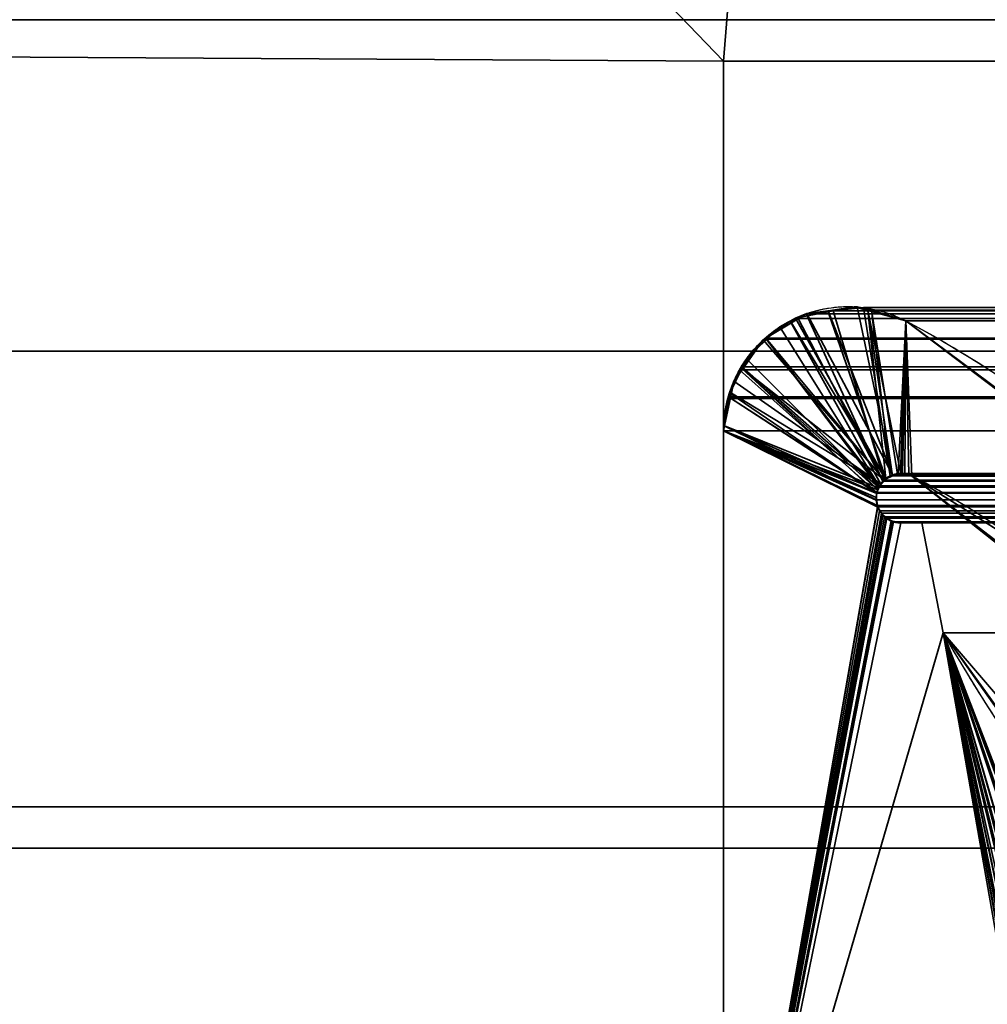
# Model space of a CAD drawing. Header units: millimetres. Extents: x -625 to 3725, y -115 to 86.
# Tile 284 of 656: x 1024.75 to 1030.59, y 7.31 to 13.25. Entities that reach past the tile are written whole.
import ezdxf

# ---------------------------------------------------------------- set-up
doc = ezdxf.new("R2010")
doc.units = ezdxf.units.MM
doc.layers.add('152', color=7, linetype='Continuous', true_color=0xffffff)

# ---------------------------------------------------------------- blocks, each defined once
blk = doc.blocks.new('UG_SURFACE_002')
at = {"layer": '152', "color": 252, "linetype": 'Continuous', "lineweight": 35}
for points in [[(2187, -14, 2237), (2187, 86, 2237), (813, 86, 2237), (813, -14, 2237)], [(963, -14, 2086.9999), (963, 86, 2086.9999), (2036.9999, 86, 2086.9999), (2036.9999, -14, 2086.9999)]]:
    blk.add_3dface(points, dxfattribs=at)
blk = doc.blocks.new('UG_SURFACE_064')
at = {"layer": '152', "color": 46, "linetype": 'Continuous', "lineweight": 35}
for points in [[(1029.4355, 11.4492, 2018.5645), (1029.5022, 11.4762, -3), (1029.4095, 11.4203, -3)], [(1029.4095, 11.4203, -3), (1029.5022, 11.4762, -3), (1030.0198, 10.5024, -3), (1029.9779, 10.4776, -3)], [(1029.5022, 11.4762, -3), (1029.4355, 11.4492, 2018.5645), (1029.6317, 11.4872, 2018.3682)], [(1029.9774, 10.4783, 2018.0225), (1029.9803, 10.4814, 2018.0197), (1029.6317, 11.4872, 2018.3682), (1029.4355, 11.4492, 2018.5645)], [(1029.6317, 11.4872, 2018.3682), (1029.6316, 11.4934, -3), (1029.5022, 11.4762, -3)], [(1029.5022, 11.4762, -3), (1029.6316, 11.4934, -3), (1030.0207, 10.503, -3), (1030.0198, 10.5024, -3)], [(1029.6316, 11.4934, -3), (1029.6317, 11.4872, 2018.3682), (1029.7889, 11.5176, 2018.2111)], [(1029.8059, 11.5165, -3), (1029.6316, 11.4934, -3), (1029.7889, 11.5176, 2018.2111)], [(1030.0207, 10.503, -3), (1029.6316, 11.4934, -3), (1029.8059, 11.5165, -3)], [(1029.8721, 11.4948, 2018.1279), (1029.7889, 11.5176, 2018.2111), (1029.6317, 11.4872, 2018.3682), (1029.9803, 10.4814, 2018.0197)], [(1029.8059, 11.5165, -3), (1029.7889, 11.5176, 2018.2111), (1029.8721, 11.4948, 2018.1279)], [(1029.8721, 11.4948, 2018.1279), (1029.8709, 11.4979, -3), (1029.8059, 11.5165, -3)], [(1029.8059, 11.5165, -3), (1029.8709, 11.4979, -3), (1030.0698, 10.5096, -3), (1030.0207, 10.503, -3)], [(1029.8709, 11.4979, -3), (1029.8721, 11.4948, 2018.1279), (1030.1005, 11.4321, 2017.8995)], [(1030.1005, 11.4321, 2017.8995), (1030.1005, 11.4321, -3), (1029.8709, 11.4979, -3)], [(1029.8709, 11.4979, -3), (1030.1005, 11.4321, -3), (1030.0795, 10.511, -3), (1030.0698, 10.5096, -3)], [(1029.8721, 11.4948, 2018.1279), (1029.9803, 10.4814, 2018.0197), (1030.0207, 10.4973, 2017.9794)], [(1030.0207, 10.4973, 2017.9794), (1030.0543, 10.5105, 2017.9458), (1030.1005, 11.4321, 2017.8995), (1029.8721, 11.4948, 2018.1279)], [(1029.2559, 11.3275, -3), (1029.3396, 11.3959, 2018.6605), (1029.4026, 11.4309, 2018.5974)], [(1029.4026, 11.4309, 2018.5974), (1029.4095, 11.4203, -3), (1029.2559, 11.3275, -3)], [(1029.2559, 11.3275, -3), (1029.4095, 11.4203, -3), (1029.9779, 10.4776, -3), (1029.9696, 10.4727, -3)], [(1029.9405, 10.4365, 2018.0595), (1029.9498, 10.447, 2018.0502), (1029.4026, 11.4309, 2018.5974), (1029.3396, 11.3959, 2018.6605)], [(1029.4095, 11.4203, -3), (1029.4026, 11.4309, 2018.5974), (1029.4355, 11.4492, 2018.5645)], [(1029.4355, 11.4492, 2018.5645), (1029.4026, 11.4309, 2018.5974), (1029.9498, 10.447, 2018.0502), (1029.9774, 10.4783, 2018.0225)], [(1030.1005, 11.4321, 2017.8995), (1030.0543, 10.5105, 2017.9458), (1030.0692, 10.5077, 2017.9307)], [(1030.0692, 10.5077, 2017.9307), (1030.1183, 10.4987, 2017.8816), (1030.1005, 11.4321, 2017.8995)], [(1030.1181, 10.5004, -3), (1030.0795, 10.511, -3), (1030.1005, 11.4321, -3)], [(1031.7042, 10.2394, -3), (1030.1005, 11.4321, -3), (1030.1005, 11.4321, 2017.8995), (1031.7042, 10.2394, 2016.2957)], [(1030.1005, 11.4321, -3), (1030.1367, 10.4954, -3), (1030.1181, 10.5004, -3)], [(1031.2182, 9.6672, -3), (1030.1367, 10.4954, -3), (1030.1005, 11.4321, -3), (1031.7042, 10.2394, -3)], [(1031.7042, 10.2394, 2016.2957), (1030.1005, 11.4321, 2017.8995), (1030.1367, 10.4954, 2017.8633), (1031.2204, 9.638, 2016.7797)], [(1030.1183, 10.4987, 2017.8816), (1030.1367, 10.4954, 2017.8633), (1030.1005, 11.4321, 2017.8995)], [(1029.2559, 11.3275, -3), (1029.2596, 11.319, 2018.7404), (1029.3396, 11.3959, 2018.6605)], [(1029.3396, 11.3959, 2018.6605), (1029.2596, 11.319, 2018.7404), (1029.9405, 10.4365, 2018.0595)], [(1029.2398, 11.3178, -3), (1029.1107, 11.1446, 2018.8894), (1029.1389, 11.2028, 2018.8611)], [(1029.2398, 11.3178, -3), (1029.1156, 11.1426, -3), (1029.1107, 11.1446, 2018.8894)], [(1029.1156, 11.1426, -3), (1029.2398, 11.3178, -3), (1029.9696, 10.4727, -3)], [(1029.2398, 11.3178, -3), (1029.1389, 11.2028, 2018.8611), (1029.2596, 11.319, 2018.7404)], [(1029.9311, 10.4119, 2018.069), (1029.9405, 10.4365, 2018.0595), (1029.2596, 11.319, 2018.7404), (1029.1389, 11.2028, 2018.8611)], [(1029.2596, 11.319, 2018.7404), (1029.2559, 11.3275, -3), (1029.2398, 11.3178, -3)], [(1029.9696, 10.4727, -3), (1029.2398, 11.3178, -3), (1029.2559, 11.3275, -3)], [(1029.1389, 11.2028, 2018.8611), (1029.1107, 11.1446, 2018.8894), (1029.9311, 10.4119, 2018.069)], [(1029.0625, 11.0678, -3), (1029.0387, 10.9961, 2018.9614), (1029.1107, 11.1446, 2018.8894)], [(1029.1107, 11.1446, 2018.8894), (1029.0387, 10.9961, 2018.9614), (1029.9239, 10.3934, 2018.0759)], [(1029.1107, 11.1446, 2018.8894), (1029.1156, 11.1426, -3), (1029.0625, 11.0678, -3)], [(1029.9696, 10.4727, -3), (1029.951, 10.4474, -3), (1029.0625, 11.0678, -3), (1029.1156, 11.1426, -3)], [(1029.1107, 11.1446, 2018.8894), (1029.9239, 10.3934, 2018.0759), (1029.9311, 10.4119, 2018.069)], [(1029.0625, 11.0678, -3), (1029.0476, 10.996, -3), (1029.0387, 10.9961, 2018.9614)], [(1029.0476, 10.996, -3), (1029.0625, 11.0678, -3), (1029.951, 10.4474, -3)], [(1029.0387, 10.9961, 2018.9614), (1029.0302, 10.9788, 2018.9698), (1029.0045, 10.7991, 2018.9955), (1029.9239, 10.3934, 2018.0759)], [(1029.0065, 10.799, -3), (1029.0302, 10.9788, 2018.9698), (1029.0387, 10.9961, 2018.9614)], [(1029.0387, 10.9961, 2018.9614), (1029.0476, 10.996, -3), (1029.0065, 10.799, -3)], [(1029.951, 10.4474, -3), (1029.9344, 10.4249, -3), (1029.0065, 10.799, -3), (1029.0476, 10.996, -3)], [(1029.0065, 10.799, -3), (1029.0045, 10.7991, 2018.9955), (1029.0302, 10.9788, 2018.9698)], [(1029, 10.7678, -3), (1029, 10.7678, 2019.0001), (1029.0045, 10.7991, 2018.9955)], [(1029.0045, 10.7991, 2018.9955), (1029.0065, 10.799, -3), (1029, 10.7678, -3)], [(1029.0045, 10.7991, 2018.9955), (1029, 10.7678, 2019.0001), (1029.9212, 10.3503, 2018.0788), (1029.9213, 10.3519, 2018.0788)], [(1029, 10.7678, -3), (1029.0065, 10.799, -3), (1029.9344, 10.4249, -3), (1029.9315, 10.4125, -3)], [(1029, 10.7678, -3), (1029, 5, -3), (1029, 5, 2019.0001), (1029, 10.7678, 2019.0001)], [(1029, 10.7678, -3), (1029.9315, 10.4125, -3), (1029.9263, 10.3904, -3)], [(1029, 5, -3), (1029, 10.7678, -3), (1029.9306, 10.3086, -3), (1029.9541, 10.2719, -3)], [(1029, 10.7678, -3), (1029.9207, 10.3671, -3), (1029.9232, 10.3523, -3)], [(1029.9263, 10.3904, -3), (1029.9207, 10.3671, -3), (1029, 10.7678, -3)], [(1029.9232, 10.3523, -3), (1029.9306, 10.3092, -3), (1029.9306, 10.3086, -3), (1029, 10.7678, -3)], [(1029.9304, 10.3094, 2018.0697), (1029.9212, 10.3503, 2018.0788), (1029, 10.7678, 2019.0001), (1029, 5, 2019.0001)], [(1029.9213, 10.3519, 2018.0788), (1029.9238, 10.3911, 2018.0762), (1029.9239, 10.3934, 2018.0759), (1029.0045, 10.7991, 2018.9955)], [(1029.9774, 10.4783, 2018.0225), (1029.9498, 10.447, 2018.0502), (1029.951, 10.4474, -3)], [(1029.951, 10.4474, -3), (1029.9696, 10.4727, -3), (1029.9774, 10.4783, 2018.0225)], [(1029.9696, 10.4727, -3), (1029.9779, 10.4776, -3), (1029.9774, 10.4783, 2018.0225)], [(1029.9803, 10.4814, 2018.0197), (1029.9774, 10.4783, 2018.0225), (1029.9779, 10.4776, -3)], [(1029.9779, 10.4776, -3), (1030.0198, 10.5024, -3), (1030.0207, 10.4973, 2017.9794)], [(1030.0207, 10.4973, 2017.9794), (1029.9803, 10.4814, 2018.0197), (1029.9779, 10.4776, -3)], [(1030.0207, 10.4973, 2017.9794), (1030.0198, 10.5024, -3), (1030.0207, 10.503, -3)], [(1030.0692, 10.5077, 2017.9307), (1030.0543, 10.5105, 2017.9458), (1030.0207, 10.503, -3)], [(1030.0543, 10.5105, 2017.9458), (1030.0207, 10.4973, 2017.9794), (1030.0207, 10.503, -3)], [(1030.0207, 10.503, -3), (1030.0698, 10.5096, -3), (1030.0692, 10.5077, 2017.9307)], [(1030.0692, 10.5077, 2017.9307), (1030.0698, 10.5096, -3), (1030.0795, 10.511, -3)], [(1030.1183, 10.4987, 2017.8816), (1030.0692, 10.5077, 2017.9307), (1030.0795, 10.511, -3)], [(1030.0795, 10.511, -3), (1030.1181, 10.5004, -3), (1030.1183, 10.4987, 2017.8816)], [(1030.1181, 10.5004, -3), (1030.1367, 10.4954, -3), (1030.1367, 10.4954, 2017.8633)], [(1030.1367, 10.4954, 2017.8633), (1030.1183, 10.4987, 2017.8816), (1030.1181, 10.5004, -3)], [(1030.1367, 10.4954, -3), (1031.2182, 9.6672, -3), (1031.2204, 9.638, 2016.7797)], [(1031.2204, 9.638, 2016.7797), (1030.1367, 10.4954, 2017.8633), (1030.1367, 10.4954, -3)], [(1029.9311, 10.4119, 2018.069), (1029.9239, 10.3934, 2018.0759), (1029.9263, 10.3904, -3)], [(1029.9263, 10.3904, -3), (1029.9315, 10.4125, -3), (1029.9311, 10.4119, 2018.069)], [(1029.9405, 10.4365, 2018.0595), (1029.9311, 10.4119, 2018.069), (1029.9315, 10.4125, -3)], [(1029.9315, 10.4125, -3), (1029.9344, 10.4249, -3), (1029.9498, 10.447, 2018.0502)], [(1029.9498, 10.447, 2018.0502), (1029.9405, 10.4365, 2018.0595), (1029.9315, 10.4125, -3)], [(1029.9344, 10.4249, -3), (1029.951, 10.4474, -3), (1029.9498, 10.447, 2018.0502)], [(1029.9232, 10.3523, -3), (1029.9207, 10.3671, -3), (1029.9238, 10.3911, 2018.0762)], [(1029.9207, 10.3671, -3), (1029.9263, 10.3904, -3), (1029.9238, 10.3911, 2018.0762)], [(1029.9232, 10.3523, -3), (1029.9213, 10.3519, 2018.0788), (1029.9212, 10.3503, 2018.0788)], [(1029.9212, 10.3503, 2018.0788), (1029.9304, 10.3094, 2018.0697), (1029.9232, 10.3523, -3)], [(1029.9238, 10.3911, 2018.0762), (1029.9213, 10.3519, 2018.0788), (1029.9232, 10.3523, -3)], [(1029.9232, 10.3523, -3), (1029.9304, 10.3094, 2018.0697), (1029.9305, 10.3092, 2018.0695)], [(1029.9305, 10.3092, 2018.0695), (1029.9306, 10.3092, -3), (1029.9232, 10.3523, -3)], [(1029.9239, 10.3934, 2018.0759), (1029.9238, 10.3911, 2018.0762), (1029.9263, 10.3904, -3)], [(1029.9305, 10.3092, 2018.0695), (1029.9304, 10.3094, 2018.0697), (1029, 5, 2019.0001)], [(1029.953, 10.2717, 2018.0469), (1029.9305, 10.3092, 2018.0695), (1029, 5, 2019.0001)], [(1029.9306, 10.3086, -3), (1029.9305, 10.3092, 2018.0695), (1029.953, 10.2717, 2018.0469)], [(1029.9306, 10.3086, -3), (1029.9306, 10.3092, -3), (1029.9305, 10.3092, 2018.0695)], [(1029.953, 10.2717, 2018.0469), (1029.9541, 10.2719, -3), (1029.9306, 10.3086, -3)], [(1029.9541, 10.2719, -3), (1029.9627, 10.2586, -3), (1029, 5, -3)], [(1029, 5, 2019.0001), (1029.958, 10.2636, 2018.0421), (1029.953, 10.2717, 2018.0469)], [(1029.9822, 10.2465, 2018.0178), (1029.958, 10.2636, 2018.0421), (1029, 5, 2019.0001)], [(1029, 5, -3), (1029.9627, 10.2586, -3), (1029.9824, 10.2449, -3), (1030.0115, 10.225, -3)], [(1029, 5, 2019.0001), (1030.0145, 10.2238, 2017.9856), (1029.9822, 10.2465, 2018.0178)], [(1029, 5, -3), (1030.0115, 10.225, -3), (1030.0225, 10.2228, -3)], [(1030.0223, 10.2223, 2017.9777), (1030.0145, 10.2238, 2017.9856), (1029, 5, 2019.0001)], [(1030.0225, 10.2228, -3), (1030.0697, 10.2132, -3), (1029, 5, -3)], [(1029, 5, 2019.0001), (1030.0697, 10.2132, 2017.9303), (1030.0223, 10.2223, 2017.9777)], [(1029.9541, 10.2719, -3), (1029.953, 10.2717, 2018.0469), (1029.958, 10.2636, 2018.0421)], [(1029.958, 10.2636, 2018.0421), (1029.9627, 10.2586, -3), (1029.9541, 10.2719, -3)], [(1029.9627, 10.2586, -3), (1029.958, 10.2636, 2018.0421), (1029.9822, 10.2465, 2018.0178)], [(1029.9822, 10.2465, 2018.0178), (1029.9824, 10.2449, -3), (1029.9627, 10.2586, -3)], [(1029.9824, 10.2449, -3), (1029.9822, 10.2465, 2018.0178), (1030.0145, 10.2238, 2017.9856)], [(1030.0145, 10.2238, 2017.9856), (1030.0115, 10.225, -3), (1029.9824, 10.2449, -3)], [(1030.0115, 10.225, -3), (1030.0145, 10.2238, 2017.9856), (1030.0223, 10.2223, 2017.9777)], [(1030.0223, 10.2223, 2017.9777), (1030.0225, 10.2228, -3), (1030.0115, 10.225, -3)], [(1030.0225, 10.2228, -3), (1030.0223, 10.2223, 2017.9777), (1030.0697, 10.2132, 2017.9303)], [(1030.0697, 10.2132, 2017.9303), (1030.0697, 10.2132, -3), (1030.0225, 10.2228, -3)], [(1030.0697, 10.2132, -3), (1030.1976, 10.2132, -3), (1030.3255, 9.5488, -3), (1029, 5, -3)], [(1029, 5, 2019.0001), (1030.3255, 9.5488, 2017.6744), (1030.1976, 10.2132, 2017.8025), (1030.0697, 10.2132, 2017.9303)], [(1030.0697, 10.2132, 2017.9303), (1030.1976, 10.2132, 2017.8025), (1030.1976, 10.2132, -3), (1030.0697, 10.2132, -3)], [(1030.3255, 9.5488, -3), (1030.1976, 10.2132, -3), (1030.1976, 10.2132, 2017.8025), (1030.3255, 9.5488, 2017.6744)], [(1030.7333, 7.348, -3), (1030.7156, 7.3023, -3), (1029, 5, -3), (1030.3255, 9.5488, -3)], [(1030.3255, 9.5488, 2017.6744), (1029, 5, 2019.0001), (1030.7119, 7.2761, 2017.288), (1030.7292, 7.3496, 2017.2708)], [(1030.3255, 9.5488, -3), (1031.4559, 7.948, 2016.5441), (1032.8681, 6.5893, 2015.132)], [(1030.3255, 9.5488, -3), (1030.3255, 9.5488, 2017.6744), (1031.4559, 7.948, 2016.5441)], [(1032.8681, 6.5893, 2015.132), (1032.8681, 6.5893, -3), (1030.3255, 9.5488, -3)], [(1030.3255, 9.5488, -3), (1031.02, 7.5272, -3), (1031.0123, 7.5267, -3)], [(1030.3255, 9.5488, -3), (1030.9168, 7.5196, -3), (1030.8379, 7.4816, -3)], [(1031.0123, 7.5267, -3), (1030.9184, 7.5197, -3), (1030.3255, 9.5488, -3)], [(1030.3255, 9.5488, -3), (1031.119, 7.4965, -3), (1031.099, 7.5027, -3)], [(1030.9184, 7.5197, -3), (1030.9168, 7.5196, -3), (1030.3255, 9.5488, -3)], [(1030.3255, 9.5488, -3), (1032.8681, 6.5893, -3), (1032.5838, 6.334, -3), (1031.119, 7.4965, -3)], [(1030.3255, 9.5488, -3), (1030.8236, 7.4747, -3), (1030.7761, 7.4235, -3)], [(1031.099, 7.5027, -3), (1031.02, 7.5272, -3), (1030.3255, 9.5488, -3)], [(1030.3255, 9.5488, -3), (1030.7531, 7.3987, -3), (1030.7374, 7.3582, -3), (1030.7333, 7.348, -3)], [(1030.8379, 7.4816, -3), (1030.8236, 7.4747, -3), (1030.3255, 9.5488, -3)], [(1030.7761, 7.4235, -3), (1030.7531, 7.3987, -3), (1030.3255, 9.5488, -3)], [(1030.3255, 9.5488, 2017.6744), (1030.996, 7.5289, 2017.004), (1031.0118, 7.5248, 2016.9883)], [(1031.0118, 7.5248, 2016.9883), (1031.0994, 7.5017, 2016.9005), (1031.4559, 7.948, 2016.5441), (1030.3255, 9.5488, 2017.6744)], [(1030.3255, 9.5488, 2017.6744), (1030.8657, 7.5004, 2017.1342), (1030.9192, 7.5121, 2017.0808)], [(1030.9192, 7.5121, 2017.0808), (1030.996, 7.5289, 2017.004), (1030.3255, 9.5488, 2017.6744)], [(1030.3255, 9.5488, 2017.6744), (1030.7724, 7.4258, 2017.2276), (1030.773, 7.4262, 2017.2269), (1030.8388, 7.4789, 2017.1611)], [(1030.8388, 7.4789, 2017.1611), (1030.8657, 7.5004, 2017.1342), (1030.3255, 9.5488, 2017.6744)], [(1030.7292, 7.3496, 2017.2708), (1030.7298, 7.3523, 2017.2701), (1030.3255, 9.5488, 2017.6744)], [(1030.7298, 7.3523, 2017.2701), (1030.7337, 7.359, 2017.2663), (1030.7724, 7.4258, 2017.2276), (1030.3255, 9.5488, 2017.6744)]]:
    blk.add_3dface(points, dxfattribs=at)
blk = doc.blocks.new('UG_SURFACE_065')
at = {"layer": '152', "color": 46, "linetype": 'Continuous', "lineweight": 35}
for points in [[(1029.4987, 11.475, 2018.5013), (1029.451, 11.4464, 2018.549), (1970.549, 11.4464, 2018.549)], [(1029.9618, 10.4651, 2018.0383), (1029.451, 11.4464, 2018.549), (1029.4987, 11.475, 2018.5013)], [(1970.5013, 11.475, 2018.5013), (1970.3379, 11.4928, 2018.3377), (1029.6621, 11.4928, 2018.3377), (1029.4987, 11.475, 2018.5013)], [(1029.4987, 11.475, 2018.5013), (1029.6621, 11.4928, 2018.3377), (1029.9702, 10.4711, 2018.0299), (1029.9618, 10.4651, 2018.0383)], [(1029.4987, 11.475, 2018.5013), (1970.549, 11.4464, 2018.549), (1970.5013, 11.475, 2018.5013)], [(1029.6621, 11.4928, 2018.3377), (1970.3379, 11.4928, 2018.3377), (1970.1551, 11.5126, 2018.1551)], [(1029.8449, 11.5126, 2018.1551), (1029.6621, 11.4928, 2018.3377), (1970.1551, 11.5126, 2018.1551)], [(1029.6621, 11.4928, 2018.3377), (1029.8449, 11.5126, 2018.1551), (1030.0056, 10.4968, 2017.9944), (1029.9702, 10.4711, 2018.0299)], [(1970.1551, 11.5126, 2018.1551), (1970.1061, 11.4972, 2018.1062), (1029.8939, 11.4972, 2018.1062), (1029.8449, 11.5126, 2018.1551)], [(1030.0069, 10.497, 2017.9932), (1030.0056, 10.4968, 2017.9944), (1029.8449, 11.5126, 2018.1551), (1029.8939, 11.4972, 2018.1062)], [(1029.8939, 11.4972, 2018.1062), (1970.1061, 11.4972, 2018.1062), (1969.8995, 11.4321, 2017.8995), (1030.1005, 11.4321, 2017.8995)], [(1029.8939, 11.4972, 2018.1062), (1030.1005, 11.4321, 2017.8995), (1030.0716, 10.5113, 2017.9284), (1030.05, 10.5065, 2017.9501)], [(1030.05, 10.5065, 2017.9501), (1030.0069, 10.497, 2017.9932), (1029.8939, 11.4972, 2018.1062)], [(1029.2549, 11.3286, 2018.7452), (1970.7451, 11.3286, 2018.7452), (1970.549, 11.4464, 2018.549), (1029.451, 11.4464, 2018.549)], [(1029.2549, 11.3286, 2018.7452), (1029.451, 11.4464, 2018.549), (1029.9618, 10.4651, 2018.0383), (1029.942, 10.437, 2018.0578)], [(1030.094, 10.5058, 2017.906), (1030.0716, 10.5113, 2017.9284), (1030.1005, 11.4321, 2017.8995)], [(1030.1005, 11.4321, 2017.8995), (1030.1367, 10.4954, 2017.8633), (1030.094, 10.5058, 2017.906)], [(1030.1005, 11.4321, 2017.8995), (1969.8995, 11.4321, 2017.8995), (1968.3017, 10.2217, 2016.3016), (1031.6983, 10.2217, 2016.3016)], [(1030.8552, 10.0437, 2017.1447), (1030.1367, 10.4954, 2017.8633), (1030.1005, 11.4321, 2017.8995), (1031.6983, 10.2217, 2016.3016)], [(1029.9364, 10.429, 2018.0635), (1029.1111, 11.1545, 2018.889), (1029.2451, 11.3227, 2018.755), (1029.2549, 11.3286, 2018.7452)], [(1029.1111, 11.1545, 2018.889), (1970.8889, 11.1545, 2018.889), (1970.7549, 11.3227, 2018.755)], [(1029.2451, 11.3227, 2018.755), (1029.1111, 11.1545, 2018.889), (1970.7549, 11.3227, 2018.755)], [(1970.7549, 11.3227, 2018.755), (1970.7451, 11.3286, 2018.7452), (1029.2549, 11.3286, 2018.7452), (1029.2451, 11.3227, 2018.755)], [(1029.942, 10.437, 2018.0578), (1029.9364, 10.429, 2018.0635), (1029.2549, 11.3286, 2018.7452)], [(1029.0302, 10.9741, 2018.9698), (1970.9698, 10.9741, 2018.9698), (1970.9033, 11.1364, 2018.9033)], [(1029.0967, 11.1364, 2018.9033), (1029.0302, 10.9741, 2018.9698), (1970.9033, 11.1364, 2018.9033)], [(1029.9251, 10.3964, 2018.075), (1029.0302, 10.9741, 2018.9698), (1029.0967, 11.1364, 2018.9033)], [(1970.9033, 11.1364, 2018.9033), (1970.8889, 11.1545, 2018.889), (1029.1111, 11.1545, 2018.889), (1029.0967, 11.1364, 2018.9033)], [(1029.0967, 11.1364, 2018.9033), (1029.1111, 11.1545, 2018.889), (1029.9364, 10.429, 2018.0635), (1029.9251, 10.3964, 2018.075)], [(1029.9238, 10.3927, 2018.0762), (1029, 10.7678, 2019.0001), (1029.0262, 10.9643, 2018.9738), (1029.0302, 10.9741, 2018.9698)], [(1029, 10.7678, 2019.0001), (1971, 10.7678, 2019.0001), (1970.9738, 10.9643, 2018.9738)], [(1029.0262, 10.9643, 2018.9738), (1029, 10.7678, 2019.0001), (1970.9738, 10.9643, 2018.9738)], [(1970.9738, 10.9643, 2018.9738), (1970.9698, 10.9741, 2018.9698), (1029.0302, 10.9741, 2018.9698), (1029.0262, 10.9643, 2018.9738)], [(1029.9251, 10.3964, 2018.075), (1029.9238, 10.3927, 2018.0762), (1029.0302, 10.9741, 2018.9698)], [(1029, 10.7678, 2019.0001), (1029, 5, 2019.0001), (1971, 5, 2019.0001), (1971, 10.7678, 2019.0001)], [(1029, 5, 2019.0001), (1029, 10.7678, 2019.0001), (1029.9275, 10.3176, 2018.0726), (1029.9313, 10.3092, 2018.0688)], [(1029, 10.7678, 2019.0001), (1029.9209, 10.3523, 2018.079), (1029.9211, 10.3522, 2018.079), (1029.9275, 10.3176, 2018.0726)], [(1029, 10.7678, 2019.0001), (1029.9238, 10.3927, 2018.0762), (1029.9209, 10.3523, 2018.079)], [(1970.058, 10.437, 2018.0578), (1029.942, 10.437, 2018.0578), (1029.9618, 10.4651, 2018.0383)], [(1029.9618, 10.4651, 2018.0383), (1029.9702, 10.4711, 2018.0299), (1970.0298, 10.4711, 2018.0299), (1970.0382, 10.4651, 2018.0383)], [(1970.0382, 10.4651, 2018.0383), (1970.058, 10.437, 2018.0578), (1029.9618, 10.4651, 2018.0383)], [(1970.0298, 10.4711, 2018.0299), (1029.9702, 10.4711, 2018.0299), (1030.0056, 10.4968, 2017.9944)], [(1030.0056, 10.4968, 2017.9944), (1030.0069, 10.497, 2017.9932), (1969.9931, 10.497, 2017.9932), (1969.9944, 10.4968, 2017.9944)], [(1969.9944, 10.4968, 2017.9944), (1970.0298, 10.4711, 2018.0299), (1030.0056, 10.4968, 2017.9944)], [(1030.05, 10.5065, 2017.9501), (1969.95, 10.5065, 2017.9501), (1969.9931, 10.497, 2017.9932), (1030.0069, 10.497, 2017.9932)], [(1969.9284, 10.5113, 2017.9284), (1030.05, 10.5065, 2017.9501), (1030.0716, 10.5113, 2017.9284)], [(1969.9284, 10.5113, 2017.9284), (1969.95, 10.5065, 2017.9501), (1030.05, 10.5065, 2017.9501)], [(1030.0716, 10.5113, 2017.9284), (1969.906, 10.5058, 2017.906), (1969.9284, 10.5113, 2017.9284)], [(1030.0716, 10.5113, 2017.9284), (1030.094, 10.5058, 2017.906), (1969.906, 10.5058, 2017.906)], [(1030.1367, 10.4954, 2017.8633), (1969.8633, 10.4954, 2017.8633), (1969.906, 10.5058, 2017.906), (1030.094, 10.5058, 2017.906)], [(1969.1448, 10.0437, 2017.1447), (1030.1367, 10.4954, 2017.8633), (1030.8552, 10.0437, 2017.1447)], [(1969.1448, 10.0437, 2017.1447), (1969.8633, 10.4954, 2017.8633), (1030.1367, 10.4954, 2017.8633)], [(1970.0749, 10.3964, 2018.075), (1029.9251, 10.3964, 2018.075), (1029.9364, 10.429, 2018.0635)], [(1029.9364, 10.429, 2018.0635), (1029.942, 10.437, 2018.0578), (1970.058, 10.437, 2018.0578), (1970.0636, 10.429, 2018.0635)], [(1970.0636, 10.429, 2018.0635), (1970.0749, 10.3964, 2018.075), (1029.9364, 10.429, 2018.0635)], [(1970.0749, 10.3964, 2018.075), (1029.9209, 10.3523, 2018.079), (1029.9238, 10.3927, 2018.0762)], [(1029.9209, 10.3523, 2018.079), (1970.0749, 10.3964, 2018.075), (1970.0762, 10.3927, 2018.0762)], [(1970.0762, 10.3927, 2018.0762), (1970.0791, 10.3523, 2018.079), (1029.9209, 10.3523, 2018.079)], [(1970.0791, 10.3523, 2018.079), (1970.0789, 10.3522, 2018.079), (1029.9211, 10.3522, 2018.079), (1029.9209, 10.3523, 2018.079)], [(1029.9275, 10.3176, 2018.0726), (1029.9211, 10.3522, 2018.079), (1970.0789, 10.3522, 2018.079)], [(1029.9238, 10.3927, 2018.0762), (1029.9251, 10.3964, 2018.075), (1970.0749, 10.3964, 2018.075)], [(1029.9275, 10.3176, 2018.0726), (1970.0789, 10.3522, 2018.079), (1970.0725, 10.3176, 2018.0726)], [(1029.9313, 10.3092, 2018.0688), (1029.9416, 10.2861, 2018.0585), (1029, 5, 2019.0001)], [(1029.9416, 10.2861, 2018.0585), (1029.9537, 10.2716, 2018.0464), (1029.9726, 10.2492, 2018.0275), (1029, 5, 2019.0001)], [(1970.0725, 10.3176, 2018.0726), (1970.0687, 10.3092, 2018.0688), (1029.9313, 10.3092, 2018.0688), (1029.9275, 10.3176, 2018.0726)], [(1029.9416, 10.2861, 2018.0585), (1029.9313, 10.3092, 2018.0688), (1970.0687, 10.3092, 2018.0688)], [(1029.9416, 10.2861, 2018.0585), (1970.0687, 10.3092, 2018.0688), (1970.0584, 10.2861, 2018.0585)], [(1970.0584, 10.2861, 2018.0585), (1970.0463, 10.2716, 2018.0464), (1029.9537, 10.2716, 2018.0464), (1029.9416, 10.2861, 2018.0585)], [(1029, 5, 2019.0001), (1029.9726, 10.2492, 2018.0275), (1029.986, 10.2417, 2018.014)], [(1029.986, 10.2417, 2018.014), (1030.0246, 10.2201, 2017.9753), (1029, 5, 2019.0001)], [(1029.9726, 10.2492, 2018.0275), (1029.9537, 10.2716, 2018.0464), (1970.0463, 10.2716, 2018.0464)], [(1029.9726, 10.2492, 2018.0275), (1970.0463, 10.2716, 2018.0464), (1970.0274, 10.2492, 2018.0275)], [(1970.0274, 10.2492, 2018.0275), (1970.014, 10.2417, 2018.014), (1029.986, 10.2417, 2018.014), (1029.9726, 10.2492, 2018.0275)], [(1029.986, 10.2417, 2018.014), (1970.014, 10.2417, 2018.014), (1969.9754, 10.2201, 2017.9753)], [(1030.0246, 10.2201, 2017.9753), (1029.986, 10.2417, 2018.014), (1969.9754, 10.2201, 2017.9753)], [(1029, 5, 2019.0001), (1030.0246, 10.2201, 2017.9753), (1030.0256, 10.22, 2017.9744)], [(1030.0256, 10.22, 2017.9744), (1030.0697, 10.2132, 2017.9303), (1029, 5, 2019.0001)], [(1030.0697, 10.2132, 2017.9303), (1030.1976, 10.2132, 2017.8025), (1030.3255, 9.5488, 2017.6744), (1029, 5, 2019.0001)], [(1969.9754, 10.2201, 2017.9753), (1969.9744, 10.22, 2017.9744), (1030.0256, 10.22, 2017.9744), (1030.0246, 10.2201, 2017.9753)], [(1030.0256, 10.22, 2017.9744), (1969.9744, 10.22, 2017.9744), (1969.9303, 10.2132, 2017.9303), (1030.0697, 10.2132, 2017.9303)], [(1969.9303, 10.2132, 2017.9303), (1969.8024, 10.2132, 2017.8025), (1030.1976, 10.2132, 2017.8025), (1030.0697, 10.2132, 2017.9303)], [(1030.3255, 9.5488, 2017.6744), (1030.1976, 10.2132, 2017.8025), (1969.8024, 10.2132, 2017.8025), (1969.6745, 9.5488, 2017.6744)], [(1029, 5, 2019.0001), (1030.3255, 9.5488, 2017.6744), (1030.7177, 7.313, 2017.2822), (1030.7149, 7.2795, 2017.2851)], [(1031.5877, 7.7976, 2016.4123), (1030.3255, 9.5488, 2017.6744), (1969.6745, 9.5488, 2017.6744)], [(1030.3255, 9.5488, 2017.6744), (1030.7921, 7.4476, 2017.2079), (1030.7744, 7.4235, 2017.2257)], [(1030.3255, 9.5488, 2017.6744), (1030.8768, 7.5056, 2017.1232), (1030.8371, 7.4784, 2017.1628)], [(1030.8371, 7.4784, 2017.1628), (1030.7921, 7.4476, 2017.2079), (1030.3255, 9.5488, 2017.6744)], [(1030.3255, 9.5488, 2017.6744), (1030.9991, 7.5288, 2017.0009), (1030.916, 7.513, 2017.0841)], [(1030.3255, 9.5488, 2017.6744), (1031.119, 7.4965, 2016.881), (1031.0822, 7.5064, 2016.9179)], [(1031.119, 7.4965, 2016.881), (1030.3255, 9.5488, 2017.6744), (1031.5877, 7.7976, 2016.4123)], [(1030.916, 7.513, 2017.0841), (1030.8768, 7.5056, 2017.1232), (1030.3255, 9.5488, 2017.6744)], [(1030.3255, 9.5488, 2017.6744), (1030.7428, 7.3806, 2017.2572), (1030.7317, 7.3508, 2017.2682)], [(1031.0822, 7.5064, 2016.9179), (1031, 7.5286, 2017), (1030.9991, 7.5288, 2017.0009), (1030.3255, 9.5488, 2017.6744)], [(1030.7744, 7.4235, 2017.2257), (1030.7428, 7.3806, 2017.2572), (1030.3255, 9.5488, 2017.6744)], [(1030.7317, 7.3508, 2017.2682), (1030.7177, 7.313, 2017.2822), (1030.3255, 9.5488, 2017.6744)]]:
    blk.add_3dface(points, dxfattribs=at)
blk = doc.blocks.new('UG_SURFACE_074')
at = {"layer": '152', "color": 14, "linetype": 'Continuous', "lineweight": 35}
for points in [[(2018.8, 11.25, 2066.8001), (2017.4999, 11.25, 2065.5), (982.5, 11.25, 2065.5), (981.2, 11.25, 2066.8001)], [(2018.8, -17.75, 2066.8001), (2018.8, 11.25, 2066.8001), (981.2, 11.25, 2066.8001), (981.2, -17.75, 2066.8001)], [(2017.4999, 11.25, 2065.5), (2014.75, 8.5, 2062.7501), (985.25, 8.5, 2062.7501), (982.5, 11.25, 2065.5)], [(2014.75, 8.5, 2062.7501), (2014.75, -29.75, 2062.7501), (985.25, -29.75, 2062.7501), (985.25, 8.5, 2062.7501)]]:
    blk.add_3dface(points, dxfattribs=at)
blk = doc.blocks.new('UG_SURFACE_075')
at = {"layer": '152', "color": 7, "linetype": 'Continuous', "lineweight": 35}
for points in [[(985.25, 8.25, 2062.7501), (985.25, -29.75, 2062.7501), (2014.75, -29.75, 2062.7501), (2014.75, 8.25, 2062.7501)], [(2014.4999, 8.25, 2062.5), (985.5, 8.25, 2062.5), (985.25, 8.25, 2062.7501), (2014.75, 8.25, 2062.7501)], [(2014.4999, 8.25, 2062.5), (2014.4999, -29.75, 2062.5), (985.5, -29.75, 2062.5), (985.5, 8.25, 2062.5)]]:
    blk.add_3dface(points, dxfattribs=at)
blk = doc.blocks.new('UG_SURFACE_082')
at = {"layer": '152', "color": 31, "linetype": 'Continuous', "lineweight": 35}
for points in [[(976.75, 67.25, -3), (1025, 5, -3), (1025, 3.25, -3), (1024.75, 3.25, -3)], [(976.75, 67.25, -3), (1029, 13, -3), (1029, 5, -3), (1025, 5, -3)], [(1029, 13, -3), (976.75, 67.25, -3), (1031.75, 67.25, -3), (1033.3325, 66.9352, -3)], [(976.75, 67.25, 2071.25), (1029, 13, 2019.0001), (1033, 13, 2015.0001), (1036.75, 62.25, 2011.25)], [(976.75, 67.25, 2071.25), (1024.75, 3.25, 2023.2501), (1025, 3.25, 2023), (1025, 5, 2023)], [(1025, 5, 2023), (1029, 5, 2019.0001), (1029, 13, 2019.0001), (976.75, 67.25, 2071.25)], [(1036.75, 62.25, -3), (1033, 13, -3), (1029, 13, -3), (1033.3325, 66.9352, -3)], [(1029, 13, 2019.0001), (1029, 5, 2019.0001), (1029, 5, -3), (1029, 13, -3)], [(1029, 13, 2019.0001), (1029, 13, -3), (1033, 13, -3), (1033, 13, 2015.0001)]]:
    blk.add_3dface(points, dxfattribs=at)
blk = doc.blocks.new('UG_SURFACE_084')
at = {"layer": '152', "color": 31, "linetype": 'Continuous', "lineweight": 35}
for points in [[(2023.2501, -17.75, 2071.25), (2023.2501, 67.25, 2071.25), (976.75, 67.25, 2071.25), (976.75, -17.75, 2071.25)], [(976.75, 67.25, 2071.25), (1029, 13, 2019.0001), (985.75, 13.25, 2062.2499)], [(1036.75, 62.25, 2011.25), (1033, 13, 2015.0001), (1029, 13, 2019.0001), (976.75, 67.25, 2071.25)], [(2018.75, 13.25, 2066.75), (2018.75, -17.75, 2066.75), (981.25, -17.75, 2066.75), (981.25, 13.25, 2066.75)], [(2014.25, 13.25, 2062.2499), (2018.75, 13.25, 2066.75), (981.25, 13.25, 2066.75), (985.75, 13.25, 2062.2499)], [(2014.25, -27.75, 2062.2499), (2014.25, 13.25, 2062.2499), (985.75, 13.25, 2062.2499), (985.75, -27.75, 2062.2499)], [(985.75, 13.25, 2062.2499), (1029, 13, 2019.0001), (1029, 5, 2019.0001), (1025, 5, 2023)], [(1025, 5, 2023), (1025, 3.25, 2023), (1024.75, 3.25, 2023.2501), (985.75, 13.25, 2062.2499)], [(1971, 13, 2019.0001), (1971, 5, 2019.0001), (1029, 5, 2019.0001), (1029, 13, 2019.0001)], [(1967, 13, 2015.0001), (1971, 13, 2019.0001), (1029, 13, 2019.0001), (1033, 13, 2015.0001)]]:
    blk.add_3dface(points, dxfattribs=at)

msp = doc.modelspace()

# ---------------------------------------------------------------- linework, layer by layer
at = {"layer": '152', "color": 251, "linetype": 'Continuous', "lineweight": -3, "true_color": 0x636466}
for p, q in [((1029, 13, 2019), (1029, 5, 2019)), ((1033, 13, 2015), (1029, 13, 2019)), ((1033, 13, -3), (1029, 13, -3)), ((1029, 13, -3), (1029, 5, -3)), ((1971, 13, 2019), (1029, 13, 2019)), ((1029, 13, 2019), (1029, 13, -3)), ((1029, 13, 2019), (1029, 5, 2019)), ((1029, 13, 2019), (1033, 13, 2015)), ((1030.1005, 11.4321, 2017.8995), (1030.1005, 11.4321, -3)), ((1969.8995, 11.4321, 2017.8995), (1030.1005, 11.4321, 2017.8995)), ((2018.8, 11.25, 2066.8), (981.2, 11.25, 2066.8)), ((2017.5, 11.25, 2065.5), (982.5, 11.25, 2065.5)), ((1029, 10.7678, 2019), (1029, 5, 2019)), ((1029, 10.7678, 2019), (1029, 5, 2019)), ((1029, 10.7678, 2019), (1029, 10.7678, -3)), ((1029, 10.7678, -3), (1029, 5, -3)), ((1971, 10.7678, 2019), (1029, 10.7678, 2019)), ((1969.8633, 10.4954, 2017.8633), (1030.1367, 10.4954, 2017.8633)), ((1030.1367, 10.4954, 2017.8633), (1030.1367, 10.4954, -3)), ((1030.0697, 10.2132, 2017.9303), (1030.0697, 10.2132, -3)), ((1030.0697, 10.2132, 2017.9303), (1030.1976, 10.2132, 2017.8024)), ((1030.1976, 10.2132, 2017.8024), (1030.0697, 10.2132, 2017.9303)), ((1030.1976, 10.2132, -3), (1030.0697, 10.2132, -3)), ((1969.9303, 10.2132, 2017.9303), (1030.0697, 10.2132, 2017.9303)), ((1030.3255, 9.5488, 2017.6745), (1030.1976, 10.2132, 2017.8024)), ((1969.8024, 10.2132, 2017.8024), (1030.1976, 10.2132, 2017.8024)), ((1030.3255, 9.5488, -3), (1030.1976, 10.2132, -3)), ((1030.1976, 10.2132, 2017.8024), (1030.1976, 10.2132, -3)), ((1030.1976, 10.2132, 2017.8024), (1030.3255, 9.5488, 2017.6745)), ((1030.3255, 9.5488, 2017.6745), (1030.3255, 9.5488, -3)), ((1969.6745, 9.5488, 2017.6745), (1030.3255, 9.5488, 2017.6745)), ((2014.75, 8.5, 2062.75), (985.25, 8.5, 2062.75)), ((2014.75, 8.25, 2062.75), (985.25, 8.25, 2062.75)), ((2014.5, 8.25, 2062.5), (985.5, 8.25, 2062.5))]:
    msp.add_line(p, q, dxfattribs=at)
at = {"layer": '152', "color": 251, "linetype": 'Continuous', "lineweight": -3, "true_color": 0x636466, "extrusion": (0, 0, -1)}
for centre, radius, start, end in [((-1029.7507, 10.7678, 3), 0.7507, 360, 117.76528), ((-1027.0822, 5.6991, 3), 6.479, 117.76528, 153.25636)]:
    msp.add_arc(centre, radius, start, end, dxfattribs=at)
at = {"layer": '152', "color": 251, "linetype": 'Continuous', "lineweight": -3, "true_color": 0x636466}
for centre, radius, start, end in [((1030.0697, 10.3622, -3), 0.1491, 63.27542, 270), ((1028.1206, 6.491, -3), 4.4833, 20.3926, 63.27542), ((1039.2954, 14.6831, -3), 10.3354, 209.78629, 231.54702)]:
    msp.add_arc(centre, radius, start, end, dxfattribs=at)
for points, knots in [([(1029, 10.7678, 2019), (1029, 10.8345, 2019), (1029.0093, 10.9021, 2018.9907), (1029.043, 11.0262, 2018.957), (1029.0675, 11.0845, 2018.9325), (1029.1379, 11.2096, 2018.8621), (1029.1895, 11.2721, 2018.8105), (1029.3223, 11.3931, 2018.6777), (1029.4096, 11.4432, 2018.5904), (1029.6109, 11.515, 2018.3891), (1029.7296, 11.5272, 2018.2704), (1029.9318, 11.5016, 2018.0682), (1030.0187, 11.4752, 2017.9813), (1030.1005, 11.4321, 2017.8995)], [0, 0, 0, 0, 0.103365, 0.103365, 0.20588, 0.20588, 0.351028, 0.351028, 0.553091, 0.553091, 0.808468, 0.808468, 1, 1, 1, 1]), ([(1030.1367, 10.4954, 2017.8633), (1030.116, 10.5058, 2017.884), (1030.0936, 10.511, 2017.9064), (1030.0493, 10.5116, 2017.9507), (1030.0267, 10.5068, 2017.9733), (1029.99, 10.4894, 2018.01), (1029.975, 10.4789, 2018.025), (1029.9522, 10.455, 2018.0478), (1029.9434, 10.4428, 2018.0566), (1029.9309, 10.418, 2018.0691), (1029.9265, 10.4057, 2018.0735), (1029.9211, 10.3798, 2018.0789), (1029.9201, 10.3658, 2018.0799), (1029.9218, 10.3404, 2018.0782), (1029.9241, 10.3285, 2018.0759), (1029.9311, 10.3062, 2018.0689), (1029.9359, 10.2956, 2018.0641), (1029.9502, 10.2715, 2018.0498), (1029.961, 10.2591, 2018.039), (1029.9885, 10.2355, 2018.0115), (1030.0064, 10.2259, 2017.9936), (1030.0394, 10.2155, 2017.9606), (1030.0546, 10.2132, 2017.9454), (1030.0697, 10.2132, 2017.9303)], [0, 0, 0, 0, 0.141548, 0.141548, 0.284666, 0.284666, 0.389443, 0.389443, 0.46611, 0.46611, 0.526803, 0.526803, 0.58803, 0.58803, 0.641999, 0.641999, 0.697808, 0.697808, 0.78399, 0.78399, 0.903767, 0.903767, 1, 1, 1, 1]), ([(1032.3229, 8.0532, 2015.6771), (1032.0999, 8.653, 2015.9001), (1031.7682, 9.1552, 2016.2318), (1031.015, 9.9588, 2016.985), (1030.5861, 10.2691, 2017.4139), (1030.1367, 10.4954, 2017.8633)], [0, 0, 0, 0, 0.5, 0.5, 1, 1, 1, 1])]:
    msp.add_open_spline(points, degree=3, knots=knots, dxfattribs=at)
for points, weights in [([(1029, 10.7678, 2019), (1029, 11.1915, 2019), (1029.2706, 11.5633, 2018.7294), (1029.7255, 11.6295, 2018.2745), (1030.1005, 11.4321, 2017.8995)], [1, 0.758396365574, 0.677861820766, 0.758396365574, 1]), ([(1030.1005, 11.4321, 2017.8995), (1030.9954, 10.9609, 2017.0046), (1031.7799, 10.3138, 2016.2201), (1032.413, 9.5179, 2015.587), (1032.8682, 8.6146, 2015.1318)], [1, 0.976209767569, 0.968279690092, 0.976209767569, 1]), ([(1032.3229, 8.0532, 2015.6771), (1032.0271, 8.8488, 2015.9729), (1031.5418, 9.5535, 2016.4582), (1030.8949, 10.1137, 2017.1051), (1030.1367, 10.4954, 2017.8633)], [1, 0.965395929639, 0.953861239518, 0.965395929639, 1]), ([(1030.3255, 9.5488, 2017.6745), (1030.8145, 8.6946, 2017.1855), (1031.4084, 7.9071, 2016.5916), (1032.0973, 7.2014, 2015.9027), (1032.8682, 6.5893, 2015.1318)], [1, 0.991011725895, 0.988015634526, 0.991011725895, 1])]:
    msp.add_rational_spline(points, weights, degree=4, dxfattribs=at)
for points in [[(1030.1005, 11.4321, 2017.8995), (1031.1854, 10.861, 2016.8146), (1032.1943, 9.9519, 2015.8057), (1032.8682, 8.6146, 2015.1318)], [(1030.3255, 9.5488, 2017.6745), (1031.0215, 8.3329, 2016.9785), (1031.9042, 7.3548, 2016.0958), (1032.8682, 6.5893, 2015.1318)]]:
    msp.add_open_spline(points, degree=3, dxfattribs=at)
msp.add_rational_spline([(1030.1367, 10.4954, 2017.8633), (1030.0991, 10.5143, 2017.9009), (1030.0481, 10.5218, 2017.9519), (1030.0009, 10.501, 2017.9991), (1029.9384, 10.4444, 2018.0616), (1029.913, 10.3994, 2018.087), (1029.9155, 10.3479, 2018.0845), (1029.9458, 10.2692, 2018.0542), (1029.9786, 10.2294, 2018.0214), (1030.0275, 10.2132, 2017.9725), (1030.0697, 10.2132, 2017.9303)], [1, 1, 0.979485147, 1, 1, 0.979485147, 1, 1, 0.979485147, 1, 1], degree=4, knots=[0, 0, 0, 0, 0, 0.333333, 0.333333, 0.333333, 0.666667, 0.666667, 0.666667, 1, 1, 1, 1, 1], dxfattribs=at)

# ---------------------------------------------------------------- block references
for name in ['UG_SURFACE_002', 'UG_SURFACE_082', 'UG_SURFACE_084', 'UG_SURFACE_064', 'UG_SURFACE_065', 'UG_SURFACE_074', 'UG_SURFACE_075']:
    msp.add_blockref(name, (0, 0), dxfattribs=at)

doc.saveas('drawing.dxf')
